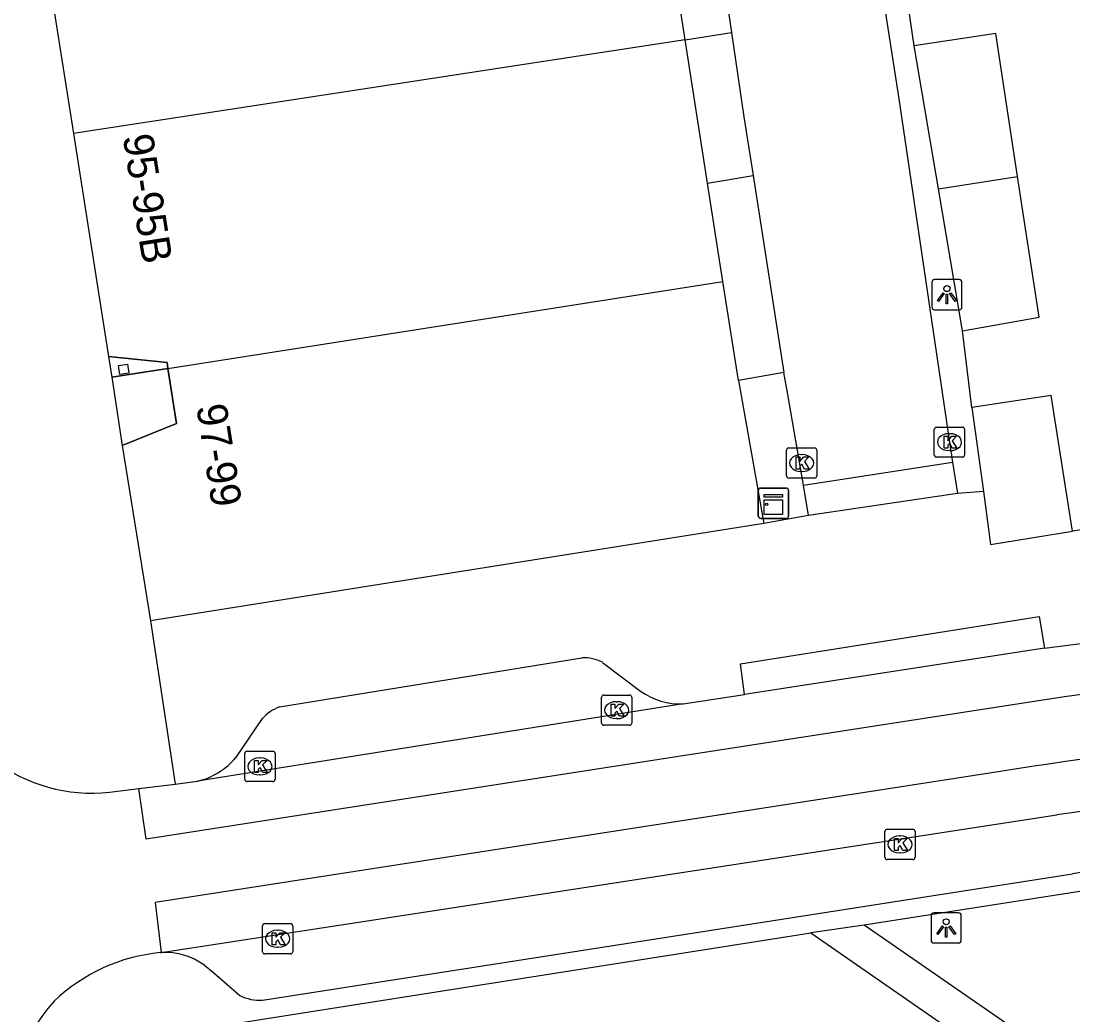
# Model space of a CAD drawing. Extents: x 160077 to 160945, y 386481 to 387498.
# Drawn here: x 160620.3 to 160655.04, y 387253.77 to 387286.6 of the extents above; entities that cross this region are included whole.
import ezdxf

# ---------------------------------------------------------------- set-up
doc = ezdxf.new("R2010")
doc.units = 0
for name, color, linetype in [('IMGEO_Kast', 7, 'Continuous'), ('IMGEO_Kolk', 7, 'Continuous'), ('IMGEO_Lichtpunt', 7, 'Continuous'), ('IMGEO_Pand', 7, 'Continuous'), ('IMGEO_Pand_nummerreeks', 7, 'Continuous'), ('IMGEO_Pand_overbouw', 7, 'Continuous'), ('IMGEO_Rijbaan_lokaal_gesloten', 7, 'Continuous'), ('IMGEO_Rijbaan_lokaal_open', 7, 'Continuous'), ('IMGEO_Voetpad_open', 7, 'Continuous')]:
    doc.layers.add(name, color=color, linetype=linetype)

msp = doc.modelspace()

# ---------------------------------------------------------------- linework, layer by layer
at = {"layer": 'IMGEO_Kast'}
for p, q in [((160644.65, 387270.248), (160644.65, 387271.089)), ((160644.65, 387271.089), (160644.65, 387270.248)), ((160644.725, 387271.173), (160645.566, 387271.173)), ((160645.566, 387271.173), (160644.725, 387271.173)), ((160645.65, 387271.098), (160645.65, 387270.257)), ((160645.65, 387270.257), (160645.65, 387271.098)), ((160645.575, 387270.173), (160644.734, 387270.173)), ((160644.734, 387270.173), (160645.575, 387270.173))]:
    msp.add_line(p, q, dxfattribs=at)
for points in [[(160644.845, 387270.963), (160645.445, 387270.963), (160645.445, 387270.878), (160644.845, 387270.878), (160644.845, 387270.963)], [(160644.845, 387270.788), (160645.445, 387270.788), (160645.445, 387270.299), (160644.845, 387270.299), (160644.845, 387270.788)]]:
    msp.add_lwpolyline(points, dxfattribs=at)
msp.add_circle((160644.929, 387270.637), 0.0377, dxfattribs=at)
for centre, start, end in [((160644.728, 387271.095), 92.4484, 184.2845), ((160644.728, 387271.095), 92.4484, 184.2845), ((160645.572, 387271.095), 2.4484, 94.2845), ((160645.572, 387271.095), 2.4484, 94.2845), ((160644.728, 387270.251), 182.4484, 274.2845), ((160644.728, 387270.251), 182.4484, 274.2845), ((160645.572, 387270.251), 272.4484, 4.2845), ((160645.572, 387270.251), 272.4484, 4.2845)]:
    msp.add_arc(centre, 0.0779, start, end, dxfattribs=at)
at = {"layer": 'IMGEO_Kolk'}
for p, q in [((160650.462, 387272.264), (160650.462, 387273.116)), ((160650.537, 387273.19), (160651.389, 387273.19)), ((160651.463, 387273.116), (160651.463, 387272.264)), ((160650.95, 387272.97), (160650.975, 387272.97)), ((160645.581, 387271.574), (160645.581, 387272.426)), ((160645.656, 387272.5), (160646.508, 387272.5)), ((160646.582, 387272.426), (160646.582, 387271.574)), ((160650.973, 387272.41), (160650.948, 387272.41)), ((160646.069, 387272.28), (160646.094, 387272.28)), ((160651.389, 387272.19), (160650.537, 387272.19)), ((160646.092, 387271.72), (160646.067, 387271.72)), ((160646.508, 387271.5), (160645.656, 387271.5)), ((160639.471, 387263.411), (160639.471, 387264.263)), ((160639.546, 387264.337), (160640.398, 387264.337)), ((160639.959, 387264.117), (160639.984, 387264.117)), ((160640.472, 387264.263), (160640.472, 387263.411)), ((160639.982, 387263.557), (160639.957, 387263.557)), ((160640.398, 387263.337), (160639.546, 387263.337)), ((160627.689, 387261.552), (160627.689, 387262.404)), ((160627.764, 387262.478), (160628.616, 387262.478)), ((160628.69, 387262.404), (160628.69, 387261.552)), ((160628.177, 387262.258), (160628.202, 387262.258)), ((160628.2, 387261.698), (160628.175, 387261.698)), ((160628.616, 387261.478), (160627.764, 387261.478)), ((160648.903, 387259.902), (160649.755, 387259.902)), ((160648.828, 387258.976), (160648.828, 387259.828)), ((160649.316, 387259.682), (160649.341, 387259.682)), ((160649.829, 387259.828), (160649.829, 387258.976)), ((160649.755, 387258.902), (160648.903, 387258.902)), ((160649.339, 387259.122), (160649.314, 387259.122)), ((160628.352, 387256.784), (160629.204, 387256.784)), ((160628.277, 387255.858), (160628.277, 387256.71)), ((160628.765, 387256.564), (160628.79, 387256.564)), ((160629.278, 387256.71), (160629.278, 387255.858)), ((160629.204, 387255.784), (160628.352, 387255.784)), ((160628.788, 387256.004), (160628.763, 387256.004))]:
    msp.add_line(p, q, dxfattribs=at)
for points in [[(160650.462, 387272.264), (160650.462, 387273.116)], [(160650.537, 387273.19), (160651.389, 387273.19)], [(160651.463, 387273.116), (160651.463, 387272.264)], [(160650.783, 387272.89), (160650.906, 387272.89), (160650.906, 387272.739), (160651.036, 387272.89), (160651.2, 387272.89), (160651.054, 387272.739), (160651.207, 387272.49), (160651.055, 387272.49), (160650.97, 387272.654), (160650.906, 387272.587), (160650.906, 387272.49), (160650.783, 387272.49), (160650.783, 387272.89)], [(160645.581, 387271.574), (160645.581, 387272.426)], [(160645.656, 387272.5), (160646.508, 387272.5)], [(160646.582, 387272.426), (160646.582, 387271.574)], [(160645.902, 387272.2), (160646.025, 387272.2), (160646.025, 387272.049), (160646.155, 387272.2), (160646.319, 387272.2), (160646.173, 387272.049), (160646.326, 387271.8), (160646.174, 387271.8), (160646.089, 387271.964), (160646.025, 387271.897), (160646.025, 387271.8), (160645.902, 387271.8), (160645.902, 387272.2)], [(160651.389, 387272.19), (160650.537, 387272.19)], [(160646.508, 387271.5), (160645.656, 387271.5)], [(160639.471, 387263.411), (160639.471, 387264.263)], [(160639.546, 387264.337), (160640.398, 387264.337)], [(160640.472, 387264.263), (160640.472, 387263.411)], [(160639.792, 387264.037), (160639.915, 387264.037), (160639.915, 387263.886), (160640.045, 387264.037), (160640.209, 387264.037), (160640.063, 387263.886), (160640.216, 387263.637), (160640.064, 387263.637), (160639.979, 387263.801), (160639.915, 387263.734), (160639.915, 387263.637), (160639.792, 387263.637), (160639.792, 387264.037)], [(160640.398, 387263.337), (160639.546, 387263.337)], [(160627.689, 387261.552), (160627.689, 387262.404)], [(160627.764, 387262.478), (160628.616, 387262.478)], [(160628.69, 387262.404), (160628.69, 387261.552)], [(160628.01, 387262.178), (160628.133, 387262.178), (160628.133, 387262.027), (160628.263, 387262.178), (160628.427, 387262.178), (160628.281, 387262.027), (160628.434, 387261.778), (160628.282, 387261.778), (160628.197, 387261.942), (160628.133, 387261.875), (160628.133, 387261.778), (160628.01, 387261.778), (160628.01, 387262.178)], [(160628.616, 387261.478), (160627.764, 387261.478)], [(160648.903, 387259.902), (160649.755, 387259.902)], [(160648.828, 387258.976), (160648.828, 387259.828)], [(160649.149, 387259.602), (160649.272, 387259.602), (160649.272, 387259.451), (160649.402, 387259.602), (160649.566, 387259.602), (160649.42, 387259.451), (160649.573, 387259.202), (160649.421, 387259.202), (160649.336, 387259.366), (160649.272, 387259.299), (160649.272, 387259.202), (160649.149, 387259.202), (160649.149, 387259.602)], [(160649.829, 387259.828), (160649.829, 387258.976)], [(160649.755, 387258.902), (160648.903, 387258.902)], [(160628.352, 387256.784), (160629.204, 387256.784)], [(160628.277, 387255.858), (160628.277, 387256.71)], [(160628.598, 387256.484), (160628.721, 387256.484), (160628.721, 387256.333), (160628.851, 387256.484), (160629.015, 387256.484), (160628.869, 387256.333), (160629.022, 387256.084), (160628.87, 387256.084), (160628.785, 387256.248), (160628.721, 387256.181), (160628.721, 387256.084), (160628.598, 387256.084), (160628.598, 387256.484)], [(160629.278, 387256.71), (160629.278, 387255.858)], [(160629.204, 387255.784), (160628.352, 387255.784)]]:
    msp.add_lwpolyline(points, dxfattribs=at)
for centre, start, end in [((160650.539, 387273.114), 91.552, 178.448), ((160650.539, 387273.114), 91.552, 178.448), ((160651.387, 387273.114), 1.552, 88.448), ((160651.387, 387273.114), 1.552, 88.448), ((160645.658, 387272.424), 91.552, 178.448), ((160645.658, 387272.424), 91.552, 178.448), ((160646.506, 387272.424), 1.552, 88.448), ((160646.506, 387272.424), 1.552, 88.448), ((160650.539, 387272.266), 181.552, 268.448), ((160650.539, 387272.266), 181.552, 268.448), ((160651.387, 387272.266), 271.552, 358.448), ((160651.387, 387272.266), 271.552, 358.448), ((160645.658, 387271.576), 181.552, 268.448), ((160645.658, 387271.576), 181.552, 268.448), ((160646.506, 387271.576), 271.552, 358.448), ((160646.506, 387271.576), 271.552, 358.448), ((160639.548, 387264.261), 91.552, 178.448), ((160639.548, 387264.261), 91.552, 178.448), ((160640.396, 387264.261), 1.552, 88.448), ((160640.396, 387264.261), 1.552, 88.448), ((160639.548, 387263.413), 181.552, 268.448), ((160639.548, 387263.413), 181.552, 268.448), ((160640.396, 387263.413), 271.552, 358.448), ((160640.396, 387263.413), 271.552, 358.448), ((160627.766, 387262.402), 91.552, 178.448), ((160627.766, 387262.402), 91.552, 178.448), ((160628.614, 387262.402), 1.552, 88.448), ((160628.614, 387262.402), 1.552, 88.448), ((160627.766, 387261.554), 181.552, 268.448), ((160627.766, 387261.554), 181.552, 268.448), ((160628.614, 387261.554), 271.552, 358.448), ((160628.614, 387261.554), 271.552, 358.448), ((160648.905, 387259.826), 91.552, 178.448), ((160648.905, 387259.826), 91.552, 178.448), ((160649.753, 387259.826), 1.552, 88.448), ((160649.753, 387259.826), 1.552, 88.448), ((160648.905, 387258.978), 181.552, 268.448), ((160648.905, 387258.978), 181.552, 268.448), ((160649.753, 387258.978), 271.552, 358.448), ((160649.753, 387258.978), 271.552, 358.448), ((160628.354, 387256.708), 91.552, 178.448), ((160628.354, 387256.708), 91.552, 178.448), ((160629.202, 387256.708), 1.552, 88.448), ((160629.202, 387256.708), 1.552, 88.448), ((160628.354, 387255.86), 181.552, 268.448), ((160628.354, 387255.86), 181.552, 268.448), ((160629.202, 387255.86), 271.552, 358.448), ((160629.202, 387255.86), 271.552, 358.448)]:
    msp.add_arc(centre, 0.0765, start, end, dxfattribs=at)
for centre, major_axis, ratio, start_param, end_param in [((160650.949, 387272.69), (-0.387, 0.002), 0.722429, 4.712389, 7.853982), ((160650.974, 387272.69), (-0.39, 0.002), 0.717154, 1.570796, 4.712389), ((160646.068, 387272), (-0.387, 0.002), 0.722429, 4.712389, 7.853982), ((160646.093, 387272), (-0.39, 0.002), 0.717154, 1.570796, 4.712389), ((160639.958, 387263.837), (-0.387, 0.002), 0.722429, 4.712389, 7.853982), ((160639.983, 387263.837), (-0.39, 0.002), 0.717154, 1.570796, 4.712389), ((160628.176, 387261.978), (-0.387, 0.002), 0.722429, 4.712389, 7.853982), ((160628.201, 387261.978), (-0.39, 0.002), 0.717154, 1.570796, 4.712389), ((160649.315, 387259.402), (-0.387, 0.002), 0.722429, 4.712389, 7.853982), ((160649.34, 387259.402), (-0.39, 0.002), 0.717154, 1.570796, 4.712389), ((160628.764, 387256.284), (-0.387, 0.002), 0.722429, 4.712389, 7.853982), ((160628.789, 387256.284), (-0.39, 0.002), 0.717154, 1.570796, 4.712389)]:
    msp.add_ellipse(centre, major_axis=major_axis, ratio=ratio, start_param=start_param, end_param=end_param, dxfattribs=at)
at = {"layer": 'IMGEO_Lichtpunt'}
for p, q in [((160651.281, 387278.058), (160650.473, 387278.058)), ((160651.281, 387278.058), (160650.473, 387278.058)), ((160650.379, 387277.963), (160650.379, 387277.156)), ((160650.379, 387277.963), (160650.379, 387277.156)), ((160651.375, 387277.156), (160651.375, 387277.963)), ((160651.375, 387277.156), (160651.375, 387277.963)), ((160650.473, 387277.062), (160651.281, 387277.062)), ((160650.473, 387277.062), (160651.281, 387277.062)), ((160651.258, 387257.143), (160650.45, 387257.143)), ((160651.258, 387257.143), (160650.45, 387257.143)), ((160650.356, 387257.048), (160650.356, 387256.241)), ((160650.356, 387257.048), (160650.356, 387256.241)), ((160651.352, 387256.241), (160651.352, 387257.048)), ((160651.352, 387256.241), (160651.352, 387257.048)), ((160650.45, 387256.147), (160651.258, 387256.147)), ((160650.45, 387256.147), (160651.258, 387256.147))]:
    msp.add_line(p, q, dxfattribs=at)
for points in [[(160650.753, 387277.627), (160650.792, 387277.599), (160650.604, 387277.337), (160650.566, 387277.364), (160650.753, 387277.627)], [(160650.965, 387277.599), (160651.003, 387277.626), (160651.19, 387277.364), (160651.151, 387277.336), (160650.965, 387277.599)], [(160650.855, 387277.579), (160650.902, 387277.579), (160650.902, 387277.257), (160650.855, 387277.257), (160650.855, 387277.579)], [(160650.73, 387256.712), (160650.769, 387256.684), (160650.581, 387256.422), (160650.543, 387256.449), (160650.73, 387256.712)], [(160650.832, 387256.664), (160650.879, 387256.664), (160650.879, 387256.342), (160650.832, 387256.342), (160650.832, 387256.664)], [(160650.942, 387256.684), (160650.98, 387256.711), (160651.167, 387256.449), (160651.128, 387256.421), (160650.942, 387256.684)]]:
    msp.add_lwpolyline(points, dxfattribs=at)
for centre in [(160650.878, 387277.761), (160650.855, 387256.846)]:
    msp.add_circle(centre, 0.0994, dxfattribs=at)
for centre, start, end in [((160650.473, 387277.963), 90, 180), ((160650.473, 387277.963), 90, 180), ((160651.281, 387277.963), 0, 90), ((160651.281, 387277.963), 0, 90), ((160650.473, 387277.156), 180, 270), ((160650.473, 387277.156), 180, 270), ((160651.281, 387277.156), 270, 0), ((160651.281, 387277.156), 270, 360), ((160650.45, 387257.048), 90, 180), ((160650.45, 387257.048), 90, 180), ((160651.258, 387257.048), 0, 90), ((160651.258, 387257.048), 0, 90), ((160650.45, 387256.241), 180, 270), ((160650.45, 387256.241), 180, 270), ((160651.258, 387256.241), 270, 0), ((160651.258, 387256.241), 270, 360)]:
    msp.add_arc(centre, 0.0946, start, end, dxfattribs=at)
at = {"layer": 'IMGEO_Pand'}
for points in [[(160623.225, 387300.958), (160624.639, 387291.832), (160620.721, 387291.18), (160622.03, 387282.89)], [(160642.233, 387285.978), (160641.723, 387289.239)], [(160642.233, 387285.978), (160622.03, 387282.89)], [(160642.973, 387281.247), (160642.233, 387285.978)], [(160653.214, 387281.468), (160652.498, 387286.186), (160649.801, 387285.777)], [(160650.6, 387281.058), (160649.801, 387285.777)], [(160622.03, 387282.89), (160623.193, 387275.522), (160625.123, 387275.317), (160625.153, 387275.126)], [(160650.6, 387281.058), (160653.214, 387281.468)], [(160651.394, 387276.367), (160653.92, 387276.816), (160653.214, 387281.468)], [(160643.482, 387277.992), (160642.973, 387281.247)], [(160651.394, 387276.367), (160650.6, 387281.058)], [(160625.153, 387275.126), (160643.482, 387277.992)], [(160643.992, 387274.731), (160643.482, 387277.992)], [(160625.153, 387275.126), (160625.439, 387273.301), (160623.643, 387272.579), (160624.581, 387266.784)], [(160643.992, 387274.731), (160644.832, 387270.008)], [(160655.026, 387269.745), (160654.322, 387274.23), (160651.706, 387273.838)], [(160651.706, 387273.838), (160652.083, 387271.062)], [(160652.083, 387271.062), (160652.32, 387269.311), (160655.026, 387269.745)], [(160644.832, 387270.008), (160624.581, 387266.784)]]:
    msp.add_lwpolyline(points, dxfattribs=at)
at = {"layer": 'IMGEO_Pand_overbouw'}
for points in [[(160623.193, 387275.522), (160623.298, 387274.836), (160625.153, 387275.126), (160625.123, 387275.317)], [(160625.153, 387275.126), (160623.298, 387274.836), (160623.643, 387272.579), (160625.439, 387273.301)]]:
    msp.add_lwpolyline(points, close=True, dxfattribs=at)
at = {"layer": 'IMGEO_Rijbaan_lokaal_gesloten'}
for points in [[(160654.105, 387265.883), (160658.322, 387266.42)], [(160654.105, 387265.883), (160644.198, 387264.351)], [(160654.763, 387264.276), (160642.011, 387262.301), (160624.43, 387259.58), (160624.193, 387261.248)], [(160642.173, 387264.043), (160644.198, 387264.351)], [(160642.173, 387264.043), (160626.129, 387261.489)], [(160652.565, 387261.798), (160624.729, 387257.482), (160624.929, 387255.83)], [(160624.193, 387261.248), (160625.388, 387261.397)], [(160625.388, 387261.397), (160626.129, 387261.489)], [(160624.929, 387255.83), (160654.506, 387260.38)]]:
    msp.add_lwpolyline(points, dxfattribs=at)
for centre, radius, start, end in [((160678.724, 387092.499), 173.44, 92.75904, 97.94079), ((160678.722, 387096.765), 167.093, 92.82448, 99.00613), ((160682.291, 387059.419), 202.873, 93.29185, 97.87193)]:
    msp.add_arc(centre, radius, start, end, dxfattribs=at)
at = {"layer": 'IMGEO_Rijbaan_lokaal_open'}
for points in [[(160641.844, 387331.659), (160644.897, 387312.1), (160647.528, 387295.355), (160649.294, 387284.026), (160650.963, 387272.69), (160651.058, 387272.025)], [(160643.284, 387289.504), (160643.764, 387286.226)], [(160643.764, 387286.226), (160644.173, 387283.438), (160644.476, 387281.503)], [(160644.476, 387281.503), (160645.497, 387274.987)], [(160646.141, 387271.273), (160645.622, 387274.264), (160645.497, 387274.987)], [(160646.141, 387271.273), (160651.058, 387272.025)], [(160623.226, 387261.123), (160624.193, 387261.248)], [(160624.902, 387255.827), (160624.929, 387255.83)]]:
    msp.add_lwpolyline(points, dxfattribs=at)
for centre, radius, start, end in [((160622.652, 387266.505), 5.412, 190.6, 276.0906), ((160625.466, 387249.952), 5.902, 95.4826, 133.5605), ((160625.907, 387250.13), 6.093, 137.7234, 186.6349)]:
    msp.add_arc(centre, radius, start, end, dxfattribs=at)
at = {"layer": 'IMGEO_Voetpad_open'}
for points in [[(160649.801, 387285.777), (160649.457, 387288.125)], [(160642.233, 387285.978), (160643.764, 387286.226)], [(160642.973, 387281.247), (160644.476, 387281.503)], [(160651.706, 387273.838), (160651.394, 387276.367)], [(160623.519, 387275.218), (160623.816, 387275.264), (160623.863, 387274.967), (160623.566, 387274.921), (160623.519, 387275.218)], [(160645.497, 387274.987), (160643.992, 387274.731)], [(160651.058, 387272.025), (160651.223, 387270.99)], [(160646.303, 387270.263), (160646.141, 387271.273)], [(160652.083, 387271.062), (160651.223, 387270.99)], [(160651.223, 387270.99), (160646.303, 387270.263)], [(160646.303, 387270.263), (160644.832, 387270.008)], [(160657.114, 387270.057), (160655.026, 387269.745)], [(160644.198, 387264.351), (160644.06, 387265.364), (160653.925, 387266.936), (160654.105, 387265.883)], [(160624.581, 387266.784), (160625.388, 387261.397)], [(160628.838, 387263.942), (160638.827, 387265.563)], [(160639.503, 387265.416), (160640.761, 387264.468)], [(160627.394, 387262.267), (160628.281, 387263.563)], [(160628.276, 387254.254), (160655.021, 387258.432)], [(160655.974, 387257.96), (160648.141, 387256.739)], [(160626.598, 387253.362), (160646.388, 387256.481)], [(160648.141, 387256.739), (160646.388, 387256.481)], [(160646.388, 387256.481), (160653.927, 387251.245), (160654.025, 387251.177)], [(160655.851, 387251.403), (160655.756, 387251.468), (160648.141, 387256.739)], [(160626.359, 387255.409), (160626.671, 387255.159), (160627.527, 387254.413)]]:
    msp.add_lwpolyline(points, dxfattribs=at)
for centre, radius, start, end in [((160638.881, 387264.183), 1.382, 63.2319, 92.2315), ((160642.088, 387266.32), 2.278, 234.3663, 272.131), ((160629.287, 387262.683), 1.337, 109.6358, 138.8294), ((160625.58, 387263.8), 2.375, 283.3748, 319.8099), ((160679.399, 387088.211), 171.958, 92.89032, 98.15008), ((160625.058, 387253.63), 2.204, 53.8295, 93.3611), ((160628.196, 387255.719), 1.467, 242.8852, 273.1447)]:
    msp.add_arc(centre, radius, start, end, dxfattribs=at)

# ---------------------------------------------------------------- texts
at = {"layer": 'IMGEO_Pand_nummerreeks'}
for s, p in [('95-95B', (160623.659, 387282.795)), ('97-99', (160626.087, 387273.877))]:
    msp.add_text(s, height=1, rotation=278.8978, dxfattribs=at).set_placement(p)

doc.saveas('drawing.dxf')
